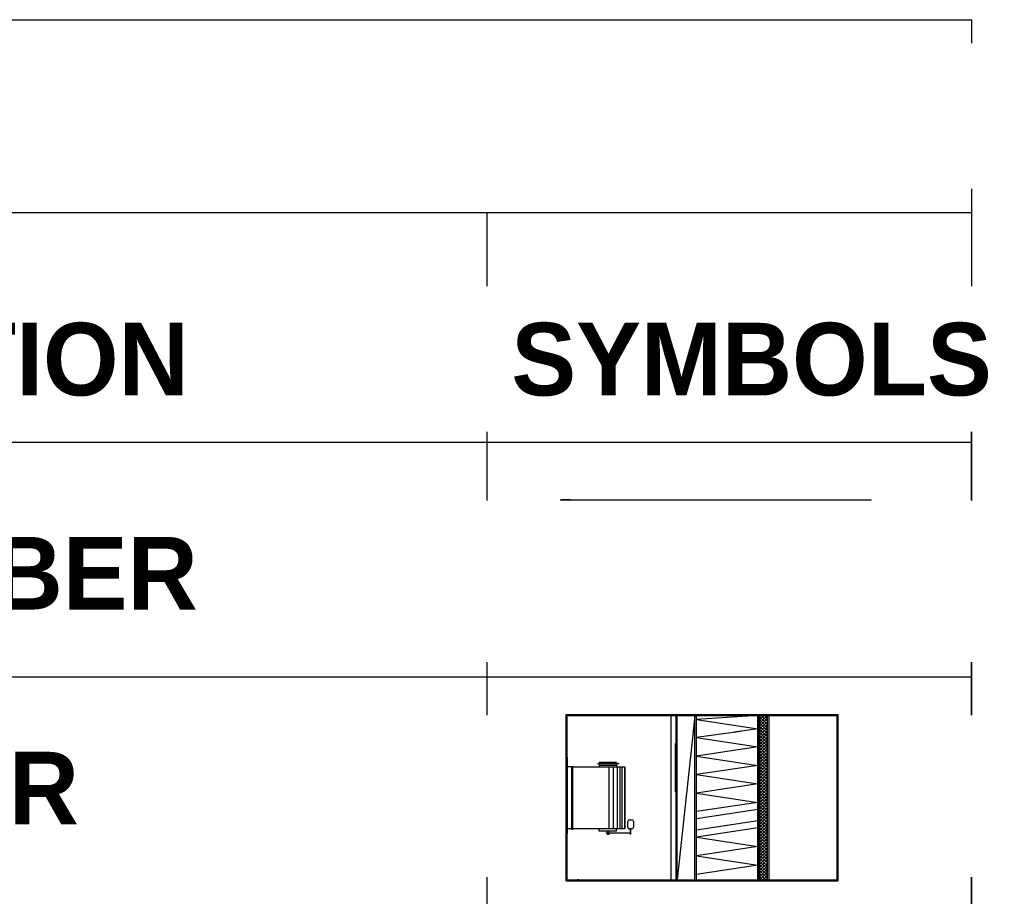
# Model space of a CAD drawing. Header units: inches. Extents: x 105152 to 158499, y 12149 to 30915.
# Tile 259 of 339: x 127306 to 127391, y 22190 to 22266. Entities that reach past the tile are written whole.
import ezdxf

# ---------------------------------------------------------------- set-up
doc = ezdxf.new("R2010")
doc.units = ezdxf.units.IN
doc.header["$MEASUREMENT"] = 0
doc.layers.add('12-EQUIPMENT', color=12, linetype='Continuous')
doc.layers.add('HVAC EQUIPMENT', color=130, linetype='Continuous')
for name, color, linetype, lineweight in [('PP- EX DUCT', 6, 'Continuous', 30), ('PP-AC PIPE', 1, 'Continuous', 30), ('PP-HVAC', 7, 'Continuous', 25), ('PP-HVAC EXHAUST DUCT', 1, 'Continuous', 30)]:
    doc.layers.add(name, color=color, linetype=linetype, lineweight=lineweight)
doc.styles.get("Standard").update_dxf_attribs({"font": 'arial.ttf', "height": 6})

# ---------------------------------------------------------------- blocks, each defined once
blk = doc.blocks.new('zw$8BA2')
at = {"layer": 'HVAC EQUIPMENT'}
h = blk.add_hatch(dxfattribs=at)
h.set_pattern_fill('ANSI31', color=256, scale=0.038847, angle=89.9991, style=0)
h.set_pattern_definition([(65.6764834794, (-1001222.7027253, 77892.055631), (-0.004424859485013, 0.00200008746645), [])])
h.paths.add_polyline_path([(-25.31, 0), (-23.37, 0), (-23.37, 1.94), (-25.31, 1.94), (-27.26, 1.94), (-27.26, 0), (-27.26, -1.94), (-25.31, -1.94)])
h = blk.add_hatch(dxfattribs=at)
h.set_pattern_fill('ANSI31', color=256, scale=0.038847, angle=179.9991, style=0)
h.set_pattern_definition([(335.6764834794, (-977637.8294195, 210166.9963846), (0.00200008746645, 0.004424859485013), [])])
h.paths.add_polyline_path([(26.74, -1.94), (26.74, 0), (26.74, 1.94), (24.8, 1.94), (22.86, 1.94), (22.86, 0), (24.8, 0), (24.8, -1.94)])
h = blk.add_hatch(dxfattribs=at)
h.set_pattern_fill('ANSI31', color=256, scale=0.038847, angle=359.9991, style=0)
h.set_pattern_definition([(155.6764834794, (-868924.5915235, 54259.968651), (-0.00200008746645, -0.004424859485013), [])])
h.paths.add_polyline_path([(-25.31, -124.11), (-25.31, -122.17), (-27.26, -122.17), (-27.26, -124.11), (-27.26, -126.06), (-25.31, -126.06), (-23.37, -126.06), (-23.37, -124.11)])
h = blk.add_hatch(dxfattribs=at)
h.set_pattern_fill('ANSI31', color=256, scale=0.038847, angle=269.9991, style=0)
h.set_pattern_definition([(245.6764834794, (-845339.7182177, 186534.909405), (0.004424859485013, -0.00200008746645), [])])
h.paths.add_polyline_path([(24.8, -124.11), (22.86, -124.11), (22.86, -126.06), (24.8, -126.06), (26.74, -126.06), (26.74, -124.11), (26.74, -122.17), (24.8, -122.17)])
for p, q in [((-15.39, -121.4), (-15.53, -85.38)), ((-15.53, -85.38), (23.03, -85.38)), ((-15.53, -85.99), (23.03, -85.99)), ((-14.78, -120.79), (-14.92, -85.38)), ((9.61, -120.79), (9.61, -85.38)), ((10.22, -121.41), (10.22, -85.38)), ((12.66, -88.83), (12.47, -88.53)), ((12.47, -88.53), (12.47, -90.82)), ((12.66, -88.53), (12.66, -90.82)), ((12.87, -88.53), (12.66, -88.83)), ((12.87, -88.53), (12.87, -90.82)), ((15.2, -120.54), (15.2, -85.38)), ((20.3, -88.11), (15.2, -88.11)), ((20.3, -88.72), (15.2, -88.72)), ((20.3, -88.72), (15.2, -88.72)), ((20.3, -89.33), (15.2, -89.33)), ((15.81, -120.54), (15.81, -85.38)), ((20.3, -120.54), (20.3, -85.38)), ((20.91, -120.54), (20.91, -85.38)), ((23.03, -85.38), (23.03, -85.99)), ((12.3, -90.82), (12.3, -105.95)), ((12.66, -90.53), (12.47, -90.82)), ((12.47, -90.82), (12.47, -110.1)), ((12.87, -90.82), (12.66, -90.53)), ((12.66, -90.82), (12.66, -110.1)), ((12.87, -90.82), (12.87, -110.1)), ((13.02, -90.82), (13.02, -105.95)), ((21.45, -89.78), (13.03, -89.78)), ((20.3, -89.95), (15.2, -89.95)), ((20.3, -90.56), (15.2, -90.56)), ((20.3, -91.17), (15.2, -91.17)), ((20.3, -91.17), (15.2, -91.17)), ((20.3, -91.78), (15.2, -91.78)), ((12.66, -106.24), (12.47, -105.95)), ((12.87, -105.95), (12.66, -106.24)), ((12.66, -109.8), (12.47, -110.1)), ((12.87, -110.1), (12.66, -109.8)), ((-15.76, -121.72), (-15.39, -121.4)), ((-15.39, -122.02), (-15.76, -121.72)), ((-14.78, -120.79), (-15.39, -120.79)), ((-15.39, -121.4), (10.22, -121.41)), ((-14.78, -120.79), (9.61, -120.79)), ((10.22, -120.79), (9.61, -120.79)), ((10.22, -119.92), (23.03, -119.92)), ((10.22, -120.54), (23.03, -120.54)), ((10.22, -121.41), (10.58, -121.7)), ((10.58, -121.7), (10.22, -122.02)), ((23.03, -119.92), (23.03, -120.54)), ((-15.76, -122.33), (-15.39, -122.02)), ((-15.39, -122.63), (-15.76, -122.33)), ((-15.76, -122.95), (-15.39, -122.63)), ((-15.39, -123.24), (-15.76, -122.95)), ((-15.76, -123.56), (-15.39, -123.24)), ((-15.39, -123.85), (-15.76, -123.56)), ((-15.39, -122.02), (10.22, -122.02)), ((-15.39, -122.63), (10.22, -122.63)), ((-15.39, -123.24), (10.22, -123.24)), ((-15.39, -125.26), (-15.39, -123.85)), ((-15.39, -123.85), (10.22, -123.85)), ((-14.78, -126.54), (-14.78, -123.85)), ((9.61, -126.54), (9.61, -123.85)), ((10.22, -122.02), (10.58, -122.31)), ((10.58, -122.31), (10.22, -122.63)), ((10.22, -122.63), (10.58, -122.92)), ((10.58, -122.92), (10.22, -123.24)), ((10.22, -123.24), (10.58, -123.53)), ((10.58, -123.53), (10.22, -123.85)), ((10.22, -125.26), (10.22, -123.85)), ((10.57, -126.54), (-15.82, -126.54))]:
    blk.add_line(p, q, dxfattribs=at)
for points in [[(-27.26, 1.94), (-27.26, -126.06), (26.74, -126.06), (26.74, 1.94)], [(-25.31, 0), (-25.31, -124.11), (24.8, -124.11), (24.8, 0)], [(21.45, -91.56), (21.45, -88), (21.45, -88), (21.45, -91.56)], [(21.45, -91.56), (21.45, -88.01), (21.68, -88.01), (21.68, -91.56)], [(14.81, -90.01), (14.81, -89.44), (12.31, -89.44), (12.31, -90.01)], [(3.38, -110.26), (8.28, -110.26), (8.28, -105.36), (3.38, -105.36)], [(9.61, -108.43), (9.61, -107.81), (13.41, -107.81), (13.41, -108.43)], [(-16.24, -126.15), (-11.35, -126.15), (-11.35, -121.26), (-16.24, -121.26)], [(3.38, -126.15), (8.28, -126.15), (8.28, -121.26), (3.38, -121.26)]]:
    blk.add_lwpolyline(points, close=True, dxfattribs=at)
for points in [[(-25.31, 1.94), (-27.26, 1.94), (-27.26, 0)], [(-27.26, 0), (-27.26, -1.94), (-25.31, -1.94), (-25.31, 0)], [(-25.31, 0), (-23.37, 0), (-23.37, 1.94), (-25.31, 1.94)], [(24.8, 1.94), (22.86, 1.94), (22.86, 0), (24.8, 0)], [(26.74, 0), (26.74, 1.94), (24.8, 1.94)], [(24.8, 0), (24.8, -1.94), (26.74, -1.94), (26.74, 0)], [(12.47, -90.82), (12.3, -90.82), (12.3, -88.53), (12.47, -88.53)], [(12.87, -88.53), (13.02, -88.53), (13.02, -90.82), (12.87, -90.82)], [(12.47, -110.1), (12.3, -110.1), (12.3, -105.95), (12.47, -105.95)], [(12.87, -105.95), (13.02, -105.95), (13.02, -110.1), (12.87, -110.1)], [(-25.31, -124.11), (-25.31, -122.17), (-27.26, -122.17), (-27.26, -124.11)], [(-27.26, -124.11), (-27.26, -126.06), (-25.31, -126.06)], [(-25.31, -126.06), (-23.37, -126.06), (-23.37, -124.11), (-25.31, -124.11)], [(24.8, -124.11), (22.86, -124.11), (22.86, -126.06), (24.8, -126.06)], [(26.74, -124.11), (26.74, -122.17), (24.8, -122.17), (24.8, -124.11)], [(24.8, -126.06), (26.74, -126.06), (26.74, -124.11)]]:
    blk.add_lwpolyline(points, dxfattribs=at)
blk.add_lwpolyline([(21.45, -91.56), (21.45, -88, 0.414214), (20.84, -87.39), (15.42, -87.39, 0.414214), (14.81, -88), (14.81, -91.56, 0.414214), (15.42, -92.17), (20.84, -92.17, 0.414214)], format="xyb", close=True, dxfattribs=at)
blk = doc.blocks.new('zw$E3A')
at = {"layer": '12-EQUIPMENT', "linetype": 'Continuous'}
h = blk.add_hatch(dxfattribs=at)
h.set_pattern_fill('ANSI37', color=256, scale=5.609283, angle=90, style=0)
h.set_pattern_definition([(315, (142110.333, -78597.00676), (0.4957952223, 0.4957952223), []), (45, (142110.333, -78597.00676), (-0.4957952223, 0.4957952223), [])])
h.paths.add_polyline_path([(-26.49, 62.07), (26.84, 62.07), (26.84, 64.59), (-26.49, 64.59)])
for p, q in [((-26.84, 0), (-26.84, 87.37)), ((26.84, -0.34), (26.84, 87.37)), ((-26.84, -0.34), (-26.84, 52.8)), ((26.84, -0.21), (26.84, 52.8)), ((26.49, 0), (-26.49, 0)), ((26.84, -0.34), (-26.84, -0.34))]:
    blk.add_line(p, q, dxfattribs=at)
at = {"layer": '12-EQUIPMENT'}
for p, q in [((26.84, 87.37), (-26.84, 87.37)), ((-26.46, 52.8), (-26.46, 87.08)), ((26.53, 87.08), (-26.45, 87.08)), ((26.54, 52.8), (26.54, 87.08)), ((26.5, 3.74), (26.5, 85.68)), ((-26.49, 0), (-26.49, 74.31)), ((-26.49, 62.07), (-26.49, 64.59)), ((26.45, 64.59), (-26.49, 64.59)), ((26.54, 65.2), (-26.45, 65.2)), ((26.5, 62.07), (26.5, 64.59)), ((-26.52, 41.68), (-26.52, 61.52)), ((26.53, 61.52), (-26.52, 61.52)), ((-26.52, 61.52), (-25.16, 41.72)), ((26.5, 62.07), (-26.49, 62.07)), ((-25.16, 41.72), (-22.17, 61.52)), ((-22.17, 61.52), (-19.36, 41.72)), ((-19.36, 41.72), (-16.37, 61.52)), ((-16.37, 61.52), (-13.38, 41.72)), ((-13.38, 41.72), (-10.39, 61.52)), ((-10.39, 61.52), (-7.4, 41.72)), ((-7.4, 41.72), (-4.41, 61.52)), ((-4.41, 61.52), (-1.42, 41.72)), ((-1.42, 41.72), (1.57, 61.52)), ((1.57, 61.52), (4.55, 41.72)), ((3.84, 61.52), (6.83, 41.72)), ((7.54, 61.52), (10.53, 41.72)), ((9.82, 61.52), (12.81, 41.72)), ((12.81, 41.72), (15.8, 61.52)), ((15.8, 61.52), (18.79, 41.72)), ((18.79, 41.72), (21.78, 61.52)), ((21.78, 61.52), (24.77, 41.72)), ((26.53, 41.68), (26.53, 61.52)), ((26.48, 41.69), (-26.52, 41.68)), ((-26.49, 35.52), (-26.49, 41.22)), ((-26.49, 41.22), (26.49, 35.53)), ((26.48, 41.22), (-26.49, 41.22)), ((26.5, 35.52), (26.5, 41.22)), ((26.5, 35.52), (-26.49, 35.52)), ((26.5, 35.11), (-26.49, 35.13)), ((-1.88, 34.97), (-17.49, 34.97)), ((7.14, 20.13), (7.14, 20.8)), ((7.7, 21.36), (9.56, 21.36)), ((9.56, 19.57), (7.7, 19.57)), ((10.12, 20.8), (10.12, 20.13)), ((10.12, 20.46), (11.79, 20.46)), ((10.12, 20.32), (11.79, 20.32)), ((11.43, 12.46), (11.43, 20.64)), ((11.79, 20.32), (11.79, 20.46)), ((-11.36, 15.93), (-9.89, 15.93)), ((-11.36, 15.93), (-11.36, 10.33)), ((-10.9, 16.79), (-10.9, 9.8)), ((-10.39, 15.93), (-10.39, 10.33)), ((-9.89, 18.62), (10.12, 18.62)), ((-9.89, 1.46), (-9.89, 18.62)), ((-9.89, 18.53), (10.12, 18.53)), ((-9.89, 17.66), (10.12, 17.66)), ((-9.89, 16.94), (10.12, 16.94)), ((-9.89, 16.13), (10.12, 16.13)), ((10.12, 18.62), (10.12, 1.46)), ((10.84, 15.93), (10.12, 15.93)), ((10.84, 15.93), (10.84, 10.33)), ((-9.89, 14.89), (10.12, 14.89)), ((-9.89, 13.46), (10.12, 13.46)), ((10.84, 13.49), (11.91, 13.49)), ((10.84, 12.89), (11.91, 12.89)), ((11.91, 13.49), (11.91, 12.88)), ((-11.36, 10.33), (-9.89, 10.33)), ((10.84, 10.33), (10.12, 10.33)), ((26.49, 0), (26.5, 3.35)), ((26.5, 3.74), (26.5, 3.35)), ((8.07, 0), (-16.28, 0)), ((-13.07, 0.01), (11.65, 0.01)), ((10.36, 1.78), (-10.12, 1.78)), ((10.36, 1.67), (-10.12, 1.67)), ((-9.89, 1.46), (-9.89, 0.01)), ((10.12, 1.46), (-9.89, 1.46)), ((10.12, 1.46), (10.12, 0.01))]:
    blk.add_line(p, q, dxfattribs=at)
at = {"layer": '12-EQUIPMENT', "const_width": 0.0987}
for points in [[(26.45, 64.92), (-26.49, 64.92)], [(-26.49, 61.75), (26.58, 61.75)], [(-26.49, 35.33), (26.5, 35.31)]]:
    blk.add_lwpolyline(points, dxfattribs=at)
at = {"layer": '12-EQUIPMENT'}
for centre, start, end in [((7.7, 20.8), 90, 180), ((7.7, 20.13), 180, 270), ((9.56, 20.8), 0, 90), ((9.56, 20.13), 270, 0)]:
    blk.add_arc(centre, 0.559, start, end, dxfattribs=at)
at = {"layer": 'PP- EX DUCT', "linetype": 'Continuous', "ltscale": 10}
blk.add_line((-26.84, 33.45), (26.97, 33.45), dxfattribs=at)

msp = doc.modelspace()

# ---------------------------------------------------------------- linework, layer by layer
at = {"layer": 'PP-HVAC', "linetype": 'Continuous', "ltscale": 10}
for p, q in [((127222.008, 22265.861), (127388.643, 22265.861)), ((127388.643, 22265.861), (127388.643, 22147.666)), ((127222.008, 22249.119), (127388.643, 22249.119)), ((127388.645, 22147.666), (127388.645, 22238.029)), ((127222.008, 22229.179), (127388.643, 22229.179)), ((127222.008, 22208.801), (127388.643, 22208.801))]:
    msp.add_line(p, q, dxfattribs=at)

# ---------------------------------------------------------------- block references
at = {"layer": 'PP-HVAC EXHAUST DUCT', "linetype": 'Continuous', "ltscale": 10, "xscale": -0.2102731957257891, "yscale": 0.2102731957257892, "zscale": 0.2102731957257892, "rotation": 89.99998349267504}
msp.add_blockref('zw$8BA2', (127353.4, 22218.44), dxfattribs=at)

# ---------------------------------------------------------------- next in the draw order: texts
at = {"layer": 'PP-HVAC', "linetype": 'Continuous', "ltscale": 10, "char_height": 6.3082, "width": 442.57216, "attachment_point": 1, "bg_fill": 2}
for s, insert in [('\\pxi0.968256;{\\fCentury Gothic|b1|i0|c0|p34;HVAC LEGEND }', (127223.709, 22260.646)), ('\\pxi0.968256;{\\fCentury Gothic|b1|i0|c0|p34;S.NO}', (127223.709, 22239.54))]:
    msp.add_mtext(s, dxfattribs=dict(at, insert=insert))

# ---------------------------------------------------------------- next in the draw order: texts
at = {"layer": 'PP-HVAC', "linetype": 'Continuous', "ltscale": 10, "insert": (127256.942, 22239.54), "char_height": 6.3082, "width": 442.57216, "attachment_point": 1, "bg_fill": 2}
msp.add_mtext('\\pxi0.968256;{\\fCentury Gothic|b1|i0|c0|p34;DESCRIPTION }', dxfattribs=at)

# ---------------------------------------------------------------- next in the draw order: linework, layer by layer
at = {"layer": 'PP-HVAC', "linetype": 'Continuous', "ltscale": 10}
msp.add_line((127346.562, 22249.119), (127346.562, 22147.666), dxfattribs=at)

# ---------------------------------------------------------------- next in the draw order: texts
at = {"layer": 'PP-HVAC', "linetype": 'Continuous', "ltscale": 10, "char_height": 6.3082, "width": 442.57216, "attachment_point": 1, "bg_fill": 2}
for s, insert in [('\\pxi0.968256;{\\fCentury Gothic|b1|i0|c0|p34;SYMBOLS }', (127342.583, 22239.54)), ('\\pxi0.968256;{\\fCentury Gothic|b1|i0|c0|p34;AIR SCRUBBER }', (127250.695, 22220.947)), ('\\pxi0.968256;{\\fCentury Gothic|b1|i0|c0|p34;AIR WASHER }', (127250.695, 22202.288))]:
    msp.add_mtext(s, dxfattribs=dict(at, insert=insert))

# ---------------------------------------------------------------- next in the draw order: texts
for s, insert in [('\\pxi0.968256;{\\fCentury Gothic|b1|i0|c0|p34;0.1}', (127223.709, 22219.548)), ('\\pxi0.968256;{\\fCentury Gothic|b1|i0|c0|p34;0.2}', (127223.709, 22200.89))]:
    msp.add_mtext(s, dxfattribs=dict(at, insert=insert))

# ---------------------------------------------------------------- next in the draw order: block references
at = {"layer": 'PP-AC PIPE', "linetype": 'Continuous', "ltscale": 10, "xscale": 0.2691496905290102, "yscale": 0.2691496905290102, "zscale": 0.2691496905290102, "rotation": 269.9999999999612}
msp.add_blockref('zw$E3A', (127353.539, 22198.314), dxfattribs=at)

doc.saveas('drawing.dxf')
